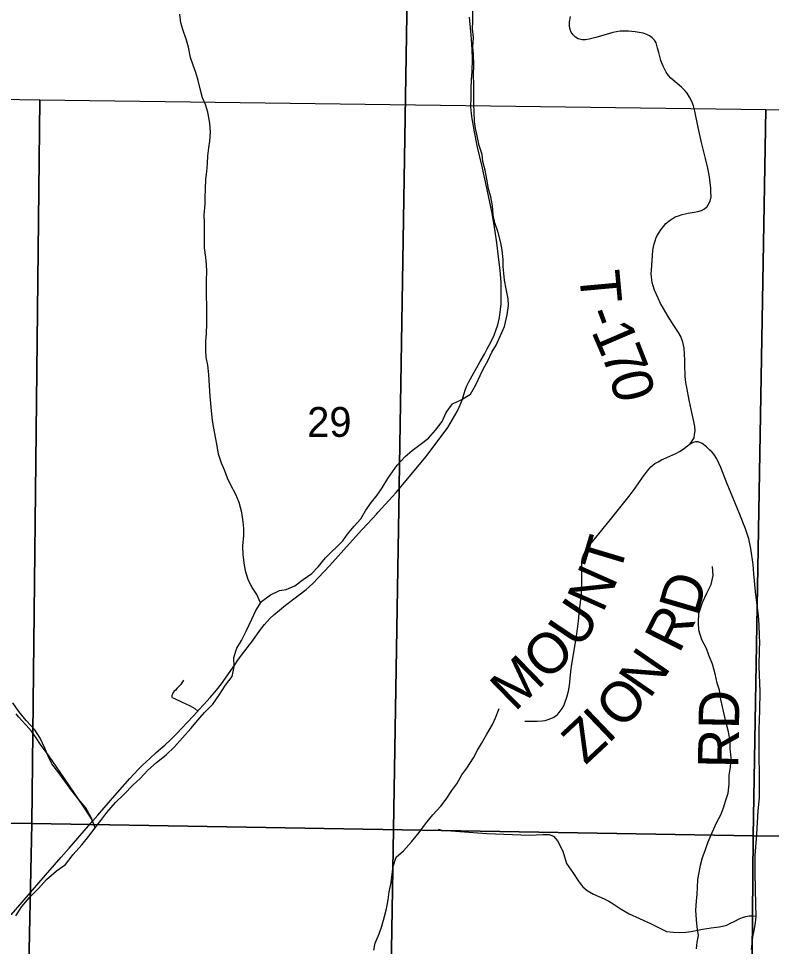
# Model space of a CAD drawing. Extents: x 0 to 191, y 0 to 55.
# Drawn here: x 147 to 147.529, y 24.014 to 24.665 of the extents above; entities that cross this region are included whole.
import ezdxf

# ---------------------------------------------------------------- set-up
doc = ezdxf.new("R2010")
doc.units = 0
for name, color, linetype in [('GM_X_Corporation', 7, 'Continuous'), ('GM_X_County_Road', 7, 'Continuous'), ('GM_X_Minor_River', 7, 'Continuous'), ('GM_X_Section_Text', 7, 'Continuous'), ('GM_X_Township_Road', 7, 'Continuous'), ('GM_X_Township_Road_Text', 7, 'Continuous')]:
    doc.layers.add(name, color=color, linetype=linetype)

msp = doc.modelspace()

# ---------------------------------------------------------------- linework, layer by layer
at = {"layer": 'GM_X_Corporation'}
for points in [[(146.55017, 24.94381), (147.26754, 24.93877), (147.27778, 24.93895), (147.27649, 24.87662), (147.27635, 24.86967), (147.27544, 24.82581), (147.26732, 24.33704), (147.26729, 24.33522), (147.25489, 23.58948), (147.21222, 23.58988), (146.86967, 23.59354)], [(146.86967, 23.59354), (147.21222, 23.58988), (147.25489, 23.58948), (147.26729, 24.33522), (147.26732, 24.33704), (147.27544, 24.82581), (147.27635, 24.86967), (147.27649, 24.87662), (147.27778, 24.93895), (147.33325, 24.9381), (147.71375, 24.93167), (147.72683, 24.93293), (148.03596, 24.92652), (148.05398, 24.9263), (148.28203, 24.9234)]]:
    msp.add_lwpolyline(points, dxfattribs=at)
for points in [[(146.54508, 24.6158), (147.01528, 24.60816), (147.00965, 24.10027), (146.53796, 24.10543), (146.54032, 24.31446)], [(147.01528, 24.60816), (147.5247, 24.60121), (147.51587, 24.09158), (147.00965, 24.10027)], [(147.5247, 24.60121), (148.03126, 24.59594), (148.0241, 24.08841), (147.51587, 24.09158)], [(146.53796, 24.10543), (147.00965, 24.10027), (146.99873, 23.59061), (146.53556, 23.59664), (146.53621, 23.80622)], [(147.00965, 24.10027), (147.51587, 24.09158), (147.51172, 23.5858), (146.99873, 23.59061)], [(147.51587, 24.09158), (148.0241, 24.08841), (148.01656, 23.58107), (147.51172, 23.5858)]]:
    msp.add_lwpolyline(points, close=True, dxfattribs=at)
at = {"layer": 'GM_X_County_Road'}
for points in [[(147.25503, 24.32128), (147.26527, 24.33257), (147.26739, 24.33495), (147.27939, 24.34928), (147.28614, 24.35748), (147.29543, 24.36985), (147.30144, 24.37808), (147.30656, 24.3866), (147.30818, 24.38926), (147.30948, 24.39228), (147.31097, 24.39569), (147.31187, 24.39808), (147.31281, 24.40126), (147.31383, 24.40506), (147.31485, 24.40738), (147.31619, 24.41012), (147.32423, 24.42436), (147.32717, 24.42954), (147.32917, 24.43323), (147.33184, 24.43841), (147.334, 24.44292), (147.33529, 24.44625), (147.33658, 24.45006), (147.3378, 24.45539), (147.33862, 24.46092), (147.33906, 24.46496), (147.33902, 24.46877), (147.33906, 24.47571), (147.3389, 24.48014), (147.33819, 24.48822), (147.33717, 24.49795), (147.33604, 24.50768), (147.33486, 24.51564), (147.33274, 24.52855), (147.32921, 24.54518), (147.32548, 24.56213), (147.32246, 24.57488), (147.31999, 24.58684), (147.31921, 24.59096), (147.31858, 24.59484), (147.31819, 24.59857), (147.31779, 24.60324), (147.31795, 24.60959), (147.31803, 24.61583), (147.31823, 24.62199), (147.31866, 24.62791), (147.31878, 24.63666), (147.31862, 24.64313), (147.31827, 24.65058), (147.31795, 24.65341), (147.31674, 24.66604)], [(146.99512, 24.03614), (147.00285, 24.04508), (147.01438, 24.05846), (147.03023, 24.0765), (147.03588, 24.08286), (147.05232, 24.10199), (147.05596, 24.106), (147.06628, 24.11797), (147.07836, 24.13177), (147.08444, 24.1384), (147.08722, 24.14119), (147.09232, 24.14582), (147.09686, 24.14989), (147.10311, 24.15547), (147.10691, 24.159), (147.11103, 24.16312), (147.1148, 24.16712), (147.11872, 24.17132), (147.12606, 24.17912), (147.12672, 24.17991), (147.13031, 24.18379), (147.13465, 24.18855), (147.13924, 24.19383), (147.14281, 24.19826), (147.15199, 24.2116), (147.15426, 24.2149), (147.15681, 24.21843), (147.16399, 24.22764), (147.17034, 24.23651), (147.17293, 24.23988), (147.17658, 24.24396), (147.17933, 24.24663), (147.18341, 24.24992), (147.18772, 24.25334), (147.19627, 24.25993), (147.20204, 24.26436), (147.20678, 24.26871), (147.21847, 24.28107), (147.23452, 24.29896), (147.24126, 24.30617), (147.24542, 24.3108), (147.2515, 24.31735), (147.25264, 24.31865), (147.25503, 24.32128)]]:
    msp.add_lwpolyline(points, dxfattribs=at)
at = {"layer": 'GM_X_Minor_River'}
for points in [[(147.17017, 24.25515), (147.16751, 24.26083), (147.16428, 24.26576), (147.16161, 24.27069), (147.15989, 24.27657), (147.15892, 24.28151), (147.15796, 24.28872), (147.15775, 24.29499), (147.1583, 24.3024), (147.15829, 24.30715), (147.1579, 24.31189), (147.15693, 24.31835), (147.15521, 24.32556), (147.15273, 24.33106), (147.1493, 24.3377), (147.14682, 24.34263), (147.1451, 24.34775), (147.14262, 24.35306), (147.1407, 24.35932), (147.13955, 24.36521), (147.1384, 24.37128), (147.13743, 24.37754), (147.13647, 24.38305), (147.13569, 24.38969), (147.13511, 24.39501), (147.13472, 24.40014), (147.13432, 24.40735), (147.13392, 24.41533), (147.13315, 24.42179), (147.13199, 24.42748), (147.1316, 24.43242), (147.13159, 24.43869), (147.13214, 24.44401), (147.13232, 24.45085), (147.13249, 24.45825), (147.13247, 24.46414), (147.13227, 24.46984), (147.13206, 24.47668), (147.13224, 24.48142), (147.13241, 24.4875), (147.13221, 24.49244), (147.13163, 24.49738), (147.13085, 24.50421), (147.13065, 24.50953), (147.13082, 24.51599), (147.13081, 24.52226), (147.1306, 24.52719), (147.13115, 24.53498), (147.13133, 24.53992), (147.13151, 24.54524), (147.13168, 24.55246), (147.13242, 24.55778), (147.13298, 24.56348), (147.13316, 24.5688), (147.13371, 24.57431), (147.13446, 24.57906), (147.13501, 24.58533), (147.13462, 24.59178), (147.13308, 24.59938), (147.13136, 24.60469), (147.12945, 24.60943), (147.12773, 24.61588), (147.12638, 24.62157), (147.12466, 24.62727), (147.12275, 24.63239), (147.12103, 24.6377), (147.1195, 24.64491), (147.11816, 24.65004), (147.11548, 24.65743), (147.11414, 24.66218), (147.11337, 24.66825)], [(147.28222, 24.36626), (147.28791, 24.37064), (147.29282, 24.37617), (147.29755, 24.38226), (147.30038, 24.38854), (147.30492, 24.39463), (147.31098, 24.3975), (147.31742, 24.40151), (147.3212, 24.40798), (147.32422, 24.41464), (147.32649, 24.4194), (147.32951, 24.42492), (147.33253, 24.431), (147.33536, 24.43595), (147.33857, 24.44261), (147.34121, 24.44908), (147.34328, 24.45725), (147.34402, 24.46371), (147.34382, 24.46846), (147.34247, 24.47548), (147.34132, 24.48156), (147.34074, 24.4863), (147.34035, 24.49105), (147.34033, 24.49599), (147.33975, 24.50263), (147.33879, 24.50776), (147.33687, 24.51497), (147.33458, 24.5218), (147.33343, 24.5273), (147.33284, 24.53376), (147.33169, 24.54003), (147.33016, 24.54553), (147.329, 24.55236), (147.32766, 24.55881), (147.32612, 24.5647), (147.32554, 24.56963), (147.32344, 24.57608), (147.32209, 24.58273), (147.32094, 24.58785), (147.32017, 24.59279), (147.31996, 24.59981), (147.31976, 24.60456), (147.31973, 24.61861), (147.31952, 24.62564), (147.31988, 24.63248), (147.31967, 24.64027), (147.31909, 24.64501), (147.31965, 24.65185), (147.31887, 24.65793), (147.31905, 24.66324), (147.31903, 24.67046)], [(146.99827, 24.03539), (147.00262, 24.04186), (147.00792, 24.04814), (147.01435, 24.05462), (147.01984, 24.06091), (147.02684, 24.06701), (147.03328, 24.0714), (147.03858, 24.07844), (147.04463, 24.08511), (147.04955, 24.0914), (147.05466, 24.09806), (147.05863, 24.1032), (147.06222, 24.10796), (147.06827, 24.11482), (147.07433, 24.12073), (147.08058, 24.12702), (147.0855, 24.13178), (147.09098, 24.13769), (147.09704, 24.14303), (147.10386, 24.14837), (147.10973, 24.15408), (147.1154, 24.16037), (147.12108, 24.16685), (147.12619, 24.17275), (147.13073, 24.17809), (147.13659, 24.18399), (147.14132, 24.19066), (147.14548, 24.19732), (147.1502, 24.20341), (147.15151, 24.21007), (147.15131, 24.21671), (147.15338, 24.22318), (147.15678, 24.2287), (147.16018, 24.23555), (147.16395, 24.24354), (147.16678, 24.24962), (147.17075, 24.25609), (147.17719, 24.26067), (147.18344, 24.26373), (147.18819, 24.26432), (147.19406, 24.267), (147.19993, 24.27139), (147.20618, 24.27559), (147.21053, 24.28035), (147.21564, 24.28664), (147.22775, 24.29845), (147.23116, 24.30321), (147.23589, 24.30874), (147.24043, 24.31388), (147.24401, 24.31997), (147.24799, 24.32568), (147.25196, 24.33063), (147.25536, 24.33577), (147.25933, 24.34225), (147.26273, 24.34701), (147.26594, 24.35176), (147.27162, 24.35767), (147.27654, 24.36206), (147.28222, 24.36626)], [(147.47653, 24.05049), (147.47671, 24.05524), (147.47708, 24.06094), (147.47801, 24.06569), (147.47895, 24.07082), (147.48026, 24.07633), (147.48215, 24.08128), (147.48422, 24.08736), (147.48705, 24.09383), (147.49026, 24.10105), (147.49309, 24.10619), (147.49498, 24.11113), (147.49667, 24.11646), (147.49818, 24.1214), (147.49892, 24.12767), (147.49891, 24.13413), (147.50003, 24.13964), (147.50039, 24.14629), (147.49981, 24.15274), (147.4996, 24.15806), (147.49864, 24.16451), (147.49692, 24.17078), (147.49538, 24.17685), (147.49442, 24.18197), (147.49308, 24.1871), (147.49212, 24.19374), (147.49059, 24.19867), (147.48924, 24.20532), (147.48733, 24.21196), (147.48466, 24.21822), (147.48313, 24.22296), (147.47989, 24.22903), (147.47778, 24.23586), (147.47758, 24.24118), (147.47775, 24.24744), (147.48039, 24.25524), (147.48341, 24.26171), (147.48643, 24.26799), (147.48774, 24.27426), (147.48735, 24.28053)], [(147.05395, 24.09714), (147.05123, 24.10432), (147.04741, 24.11114), (147.04209, 24.11739), (147.03695, 24.12402), (147.03352, 24.12895), (147.02857, 24.13577), (147.02362, 24.14202), (147.02095, 24.14733), (147.01866, 24.15302), (147.01542, 24.16003), (147.01161, 24.16591), (147.00571, 24.17235), (147.00057, 24.17879), (146.99619, 24.18485)], [(147.24971, 24.01117), (147.25065, 24.0163), (147.25329, 24.02277), (147.25518, 24.02809), (147.25706, 24.03494), (147.25856, 24.04026), (147.25968, 24.04653), (147.26043, 24.05223), (147.26174, 24.05869), (147.26249, 24.06458), (147.26323, 24.07009), (147.2653, 24.07655), (147.27041, 24.08094), (147.27609, 24.08723), (147.28139, 24.09389), (147.28592, 24.09998), (147.29103, 24.10627), (147.29652, 24.11236), (147.3003, 24.11731), (147.30446, 24.12322), (147.30786, 24.12798), (147.31145, 24.13426), (147.31486, 24.13901), (147.31958, 24.14625), (147.32241, 24.15158), (147.32525, 24.15633), (147.32903, 24.1628), (147.3328, 24.16965), (147.33507, 24.17441), (147.33752, 24.18087)], [(147.47606, 24.01213), (147.47662, 24.01688), (147.47736, 24.02163), (147.47659, 24.0277), (147.47601, 24.03245), (147.47561, 24.03928), (147.47598, 24.04555), (147.47653, 24.05049)]]:
    msp.add_lwpolyline(points, dxfattribs=at)
at = {"layer": 'GM_X_Township_Road'}
for points in [[(147.35558, 24.17209), (147.35748, 24.17193), (147.36113, 24.17198), (147.36428, 24.17203), (147.36778, 24.17227), (147.36995, 24.17257), (147.37276, 24.17331), (147.37542, 24.17454), (147.37731, 24.1758), (147.37855, 24.17678), (147.37973, 24.17816), (147.38182, 24.18099), (147.38286, 24.18284), (147.38367, 24.18489), (147.385, 24.1888), (147.38618, 24.19294), (147.38695, 24.19691), (147.38796, 24.20686), (147.3886, 24.21201), (147.39013, 24.2216), (147.39212, 24.2333), (147.39301, 24.24022), (147.39321, 24.24222), (147.3938, 24.24766), (147.39468, 24.2554), (147.39534, 24.2615), (147.39559, 24.2663), (147.39562, 24.27427), (147.39548, 24.27828), (147.39553, 24.28207), (147.39564, 24.28398), (147.39615, 24.28656), (147.39674, 24.2885), (147.39764, 24.29066), (147.3987, 24.29231), (147.40002, 24.29428), (147.40322, 24.29824), (147.40968, 24.30598), (147.41666, 24.31471), (147.42216, 24.32164), (147.4287, 24.32997), (147.433, 24.33559), (147.43827, 24.34294), (147.44172, 24.34779), (147.44405, 24.3504), (147.44692, 24.35282), (147.44905, 24.35408), (147.45152, 24.35532), (147.4574, 24.35791), (147.45946, 24.35882), (147.46164, 24.35991), (147.4641, 24.36126), (147.46673, 24.363), (147.47068, 24.36582), (147.47261, 24.36797), (147.4736, 24.36941), (147.47432, 24.37089), (147.47475, 24.37314), (147.47504, 24.37572), (147.47483, 24.37882), (147.47428, 24.38234), (147.47226, 24.39073), (147.47088, 24.39733), (147.46925, 24.40611), (147.46856, 24.4096), (147.46816, 24.41386), (147.46796, 24.42225), (147.46799, 24.42539), (147.46774, 24.4296), (147.46737, 24.43367), (147.46636, 24.43805), (147.46496, 24.44186), (147.46339, 24.4447), (147.46022, 24.44969), (147.45615, 24.45609), (147.45287, 24.46167), (147.4509, 24.46521), (147.44908, 24.46897), (147.44658, 24.47442), (147.44563, 24.4775), (147.44501, 24.47997), (147.44439, 24.48365), (147.44433, 24.48626), (147.44447, 24.48856), (147.44548, 24.50237), (147.44578, 24.50482), (147.44635, 24.50703), (147.447, 24.50899), (147.44781, 24.5114), (147.44939, 24.51432), (147.45092, 24.51676), (147.45286, 24.51918), (147.45456, 24.52123), (147.45677, 24.52319), (147.45895, 24.52456), (147.46117, 24.52583), (147.46339, 24.5267), (147.46611, 24.52754), (147.47015, 24.52844), (147.4745, 24.52911), (147.47708, 24.5297), (147.47961, 24.53049), (147.48169, 24.53164), (147.48345, 24.53324), (147.4846, 24.53481), (147.48567, 24.53702), (147.48626, 24.54006), (147.48623, 24.54339), (147.48609, 24.54629), (147.48559, 24.54985), (147.48517, 24.55395), (147.48393, 24.56006), (147.48242, 24.56691), (147.47967, 24.57802), (147.47712, 24.58868), (147.47492, 24.6), (147.47402, 24.60375), (147.47287, 24.60696), (147.47123, 24.61002), (147.46956, 24.6127), (147.46786, 24.61458), (147.46549, 24.61684), (147.45801, 24.62324), (147.45638, 24.62502), (147.45488, 24.62738), (147.45276, 24.63173), (147.45112, 24.63563), (147.45022, 24.63838), (147.44959, 24.64137), (147.44879, 24.64437), (147.44778, 24.64805), (147.44649, 24.65), (147.44493, 24.6516), (147.44308, 24.65289), (147.44113, 24.65387), (147.43856, 24.65477), (147.43292, 24.65585), (147.4284, 24.65627), (147.42523, 24.65623), (147.42245, 24.65616), (147.4174, 24.65522), (147.4127, 24.65394), (147.40546, 24.65192), (147.40063, 24.65063), (147.39826, 24.65021), (147.39572, 24.65011), (147.39304, 24.65084), (147.39109, 24.65195), (147.38939, 24.65362), (147.38813, 24.65554), (147.3874, 24.65748), (147.38692, 24.65971), (147.38692, 24.66281), (147.38758, 24.6665)], [(147.51474, 24.01181), (147.51503, 24.01571), (147.51563, 24.02058), (147.51664, 24.02512), (147.51749, 24.03046), (147.51796, 24.03509), (147.51762, 24.04331), (147.51724, 24.06524), (147.5172, 24.07783), (147.51851, 24.09271), (147.51932, 24.10904), (147.52021, 24.11824), (147.52029, 24.13529), (147.52012, 24.14699), (147.52012, 24.16633), (147.52063, 24.17948), (147.52076, 24.19292), (147.52016, 24.21043), (147.52029, 24.22239), (147.52042, 24.22722), (147.52033, 24.23197), (147.52008, 24.23952), (147.51953, 24.24584), (147.51758, 24.26301), (147.51635, 24.27539), (147.51588, 24.28188), (147.5141, 24.2932), (147.51278, 24.29995), (147.5105, 24.30694), (147.50638, 24.31708), (147.50316, 24.32497), (147.49705, 24.33972), (147.49307, 24.34994), (147.49031, 24.35622), (147.48832, 24.35931), (147.48683, 24.36105), (147.48539, 24.36228), (147.48297, 24.36453), (147.48009, 24.36678), (147.47725, 24.36792), (147.47542, 24.36796), (147.47369, 24.36763), (147.47068, 24.36582)], [(147.11613, 24.20073), (147.11406, 24.19763), (147.11261, 24.19598), (147.11146, 24.19482), (147.11038, 24.19375), (147.10952, 24.19302), (147.10887, 24.19203), (147.1083, 24.19093), (147.10791, 24.1901), (147.10778, 24.18959), (147.10779, 24.18904), (147.10819, 24.18867), (147.10933, 24.18821), (147.11472, 24.18567), (147.12068, 24.18285), (147.12404, 24.18077), (147.12606, 24.17912)], [(147.05232, 24.10199), (147.04728, 24.1099), (147.03472, 24.12865), (147.02173, 24.14737), (147.01576, 24.1557), (147.01257, 24.16039), (147.00925, 24.1649), (147.00552, 24.16923), (147.00252, 24.17245), (147.00037, 24.17474), (146.99858, 24.17717)], [(147.29474, 24.09628), (147.29738, 24.09549), (147.32903, 24.09312), (147.35878, 24.09209), (147.36827, 24.09257), (147.37263, 24.09253), (147.37565, 24.09136), (147.37846, 24.08792), (147.38219, 24.08086), (147.38476, 24.0721), (147.3897, 24.06519), (147.39278, 24.06044), (147.39436, 24.05795), (147.39639, 24.05576), (147.39937, 24.05315), (147.40384, 24.0505), (147.4112, 24.04728), (147.4146, 24.0457), (147.41749, 24.04387), (147.42318, 24.04007), (147.4288, 24.03676), (147.43595, 24.0336), (147.4437, 24.02989), (147.45264, 24.02548), (147.45498, 24.02442), (147.45984, 24.02384), (147.4644, 24.0236), (147.46869, 24.02384), (147.47243, 24.02442), (147.48021, 24.026), (147.48626, 24.027), (147.49186, 24.02776), (147.49438, 24.0281), (147.49733, 24.0288), (147.49985, 24.03022), (147.50289, 24.03171), (147.50592, 24.03316), (147.50832, 24.0341), (147.51069, 24.0348), (147.51303, 24.03532), (147.51539, 24.03533), (147.51796, 24.03509)]]:
    msp.add_lwpolyline(points, dxfattribs=at)

# ---------------------------------------------------------------- texts
at = {"layer": 'GM_X_Section_Text'}
msp.add_text('29', height=0.020928, rotation=0.00001, dxfattribs=at).set_placement((147.20282, 24.37153))
at = {"layer": 'GM_X_Township_Road_Text'}
for s, height, rotation, p in [('T', 0.02841, 275.25729, (147.39356, 24.48712)), ('-', 0.02841, 290.43858, (147.39733, 24.45798)), ('1', 0.02841, 293.23446, (147.40196, 24.44565)), ('7', 0.02841, 291.41488, (147.40878, 24.42979)), ('0', 0.02841, 283.97062, (147.41487, 24.41442)), ('T', 0.02841, 73.27724, (147.42187, 24.27388)), ('N', 0.02841, 66.04551, (147.41036, 24.24736)), ('D', 0.02841, 73.64082, (147.47646, 24.24491)), ('U', 0.02841, 56.13149, (147.39383, 24.22191)), ('R', 0.02841, 63.29074, (147.46392, 24.21885)), ('O', 0.02841, 42.32784, (147.37048, 24.19943)), ('N', 0.02841, 55.41688, (147.44319, 24.18703)), ('M', 0.02841, 44.25854, (147.34858, 24.17808)), ('O', 0.02841, 48.01288, (147.42398, 24.1653)), ('RD', 0.028409, 89.01275, (147.5054, 24.13878)), ('I', 0.02841, 43.74366, (147.41394, 24.15557)), ('Z', 0.02841, 43.03592, (147.39813, 24.14081))]:
    msp.add_text(s, height=height, rotation=rotation, dxfattribs=at).set_placement(p)

doc.saveas('drawing.dxf')
